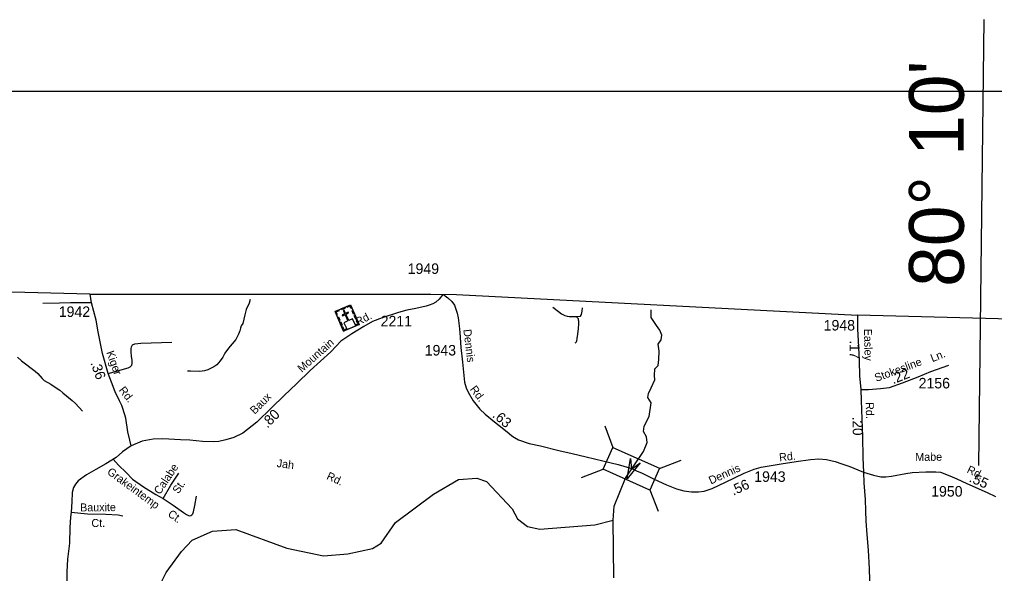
# Model space of a CAD drawing. Extents: x 1547597 to 1699558, y 810033 to 920809.
# Drawn here: x 1644617 to 1656188, y 912089 to 918671 of the extents above; entities that cross this region are included whole.
import ezdxf

# ---------------------------------------------------------------- set-up
doc = ezdxf.new("R2010")
doc.units = 0
for name, color, linetype in [('Exist Boundary Political CountyLine', 7, 'Continuous'), ('Exist Cultural Church with Cemetery CELL', 7, 'Continuous'), ('Exist Hydrographic Creek Single Shore', 7, 'Continuous'), ('Exist Hydrographic Misc Water Feature', 7, 'Continuous'), ('Exist Road Non-System Type 51', 7, 'Continuous'), ('Exist Road Non-System Type 51 Label', 7, 'Continuous'), ('Exist Road Secondary Mileage Hundredths English Label', 7, 'Continuous'), ('Exist Road Secondary Structure Standard Bridge Attributed CELL', 7, 'Continuous'), ('Exist Road Secondary Structure Standard Bridge CELL', 7, 'Continuous'), ('Exist Road Secondary Type 51 Attributed', 7, 'Continuous'), ('Exist Road Secondary Type 51 Label', 7, 'Continuous'), ('Exist Road Secondary Type 51 Number Label', 7, 'Continuous'), ('Map Preparation Inset Cut Line', 7, 'Continuous'), ('Map Preparation Longitude Latitude Label', 7, 'Continuous'), ('Map Preparation Longitude Latitude Lines', 7, 'Continuous')]:
    doc.layers.add(name, color=color, linetype=linetype)

msp = doc.modelspace()

# ---------------------------------------------------------------- linework, layer by layer
at = {"layer": 'Exist Boundary Political CountyLine'}
for points in [[(1645452, 915409), (1613629, 916224), (1612894, 916243), (1609408, 916317), (1604567, 916436), (1604121, 916447), (1597984, 916598), (1592972, 916723), (1585567, 916910), (1571996, 917227)], [(1645452, 915409), (1649499, 915408), (1649804, 915402), (1654562, 915160)], [(1694794, 914116), (1692562, 914176), (1691336, 914204), (1689843, 914246), (1688457, 914278), (1687259, 914310), (1685888, 914346), (1684226, 914390), (1683015, 914420), (1682025, 914444), (1680977, 914471), (1654562, 915160)]]:
    msp.add_lwpolyline(points, dxfattribs=at)
at = {"layer": 'Exist Cultural Church with Cemetery CELL'}
for points in [[(1648362, 915202), (1648544, 915282), (1648647, 915049), (1648464, 914969)], [(1648379, 915162), (1648390, 915167), (1648377, 915196), (1648414, 915213), (1648409, 915223), (1648362, 915202)], [(1648430, 915232), (1648477, 915253), (1648482, 915242), (1648434, 915221)], [(1648504, 914986), (1648607, 915032), (1648570, 915114), (1648524, 915094), (1648491, 915169), (1648521, 915182), (1648517, 915192), (1648486, 915179), (1648469, 915217), (1648459, 915213), (1648476, 915174), (1648445, 915161), (1648450, 915151), (1648480, 915164), (1648513, 915089), (1648467, 915069)], [(1648562, 915243), (1648551, 915238), (1648538, 915268), (1648501, 915251), (1648497, 915261), (1648544, 915282)], [(1648581, 915171), (1648563, 915211), (1648574, 915215), (1648591, 915176)], [(1648409, 915095), (1648392, 915134), (1648402, 915139), (1648420, 915099)], [(1648607, 915111), (1648590, 915150), (1648600, 915155), (1648618, 915115)], [(1648616, 915036), (1648612, 915046), (1648632, 915055), (1648616, 915092), (1648626, 915097), (1648647, 915049)], [(1648436, 915033), (1648419, 915073), (1648429, 915077), (1648447, 915038)], [(1648495, 914982), (1648490, 914993), (1648470, 914984), (1648454, 915021), (1648443, 915017), (1648464, 914969)]]:
    msp.add_lwpolyline(points, close=True, dxfattribs=at)
at = {"layer": 'Exist Hydrographic Creek Single Shore'}
msp.add_line((1651671, 912037), (1651662, 912724), dxfattribs=at)
for points in [[(1651662, 912724), (1651673, 912891), (1651810, 913223), (1652022, 913537), (1652065, 913645), (1652057, 913713), (1652023, 913776), (1652030, 913838), (1652091, 913953), (1652113, 914117), (1652075, 914180), (1652082, 914229), (1652113, 914293), (1652158, 914389), (1652152, 914442), (1652158, 914522), (1652195, 914561), (1652204, 914631), (1652210, 914729), (1652195, 914814), (1652233, 914865), (1652241, 914920), (1652218, 914979), (1652175, 915035), (1652113, 915132), (1652113, 915222)], [(1646356, 912100), (1646539, 912352), (1646666, 912484), (1646909, 912591), (1647184, 912611), (1647790, 912389), (1648223, 912298), (1648515, 912322), (1648807, 912385), (1648908, 912448), (1649078, 912697), (1649532, 913033), (1649826, 913204), (1650043, 913220), (1650159, 913184), (1650463, 912856), (1650529, 912737), (1650644, 912646), (1650794, 912617), (1651445, 912669), (1651662, 912724)], [(1646611, 909984), (1646508, 910435), (1646280, 910857), (1646272, 910916), (1646223, 910967), (1646175, 911174), (1646198, 911650), (1646302, 911989), (1646356, 912100)]]:
    msp.add_lwpolyline(points, dxfattribs=at)
at = {"layer": 'Exist Hydrographic Misc Water Feature'}
for points in [[(1647353, 915346), (1647342, 915302), (1647307, 915225), (1647292, 915163), (1647267, 915059), (1647249, 915033), (1647238, 915004), (1647230, 914972), (1647214, 914932), (1647185, 914868), (1647096, 914765), (1647055, 914706), (1647031, 914659), (1646998, 914615), (1646957, 914567), (1646925, 914543), (1646853, 914508), (1646813, 914497), (1646756, 914490), (1646645, 914491), (1646609, 914493)], [(1644591, 914661), (1644639, 914617), (1644801, 914493), (1644833, 914464), (1644884, 914404), (1644910, 914381), (1644989, 914338), (1645040, 914302), (1645094, 914267), (1645132, 914236), (1645241, 914143), (1645281, 914110), (1645363, 914017)]]:
    msp.add_lwpolyline(points, dxfattribs=at)
at = {"layer": 'Exist Road Non-System Type 51'}
msp.add_line((1651225, 915142), (1651274, 915145), dxfattribs=at)
for points in [[(1645473, 915305), (1645221, 915303), (1645090, 915302), (1644892, 915297)], [(1650948, 915255), (1651014, 915201), (1651051, 915174), (1651087, 915156), (1651115, 915146), (1651141, 915141), (1651184, 915141), (1651225, 915142)], [(1651274, 915145), (1651286, 915166), (1651292, 915184), (1651296, 915205), (1651300, 915246)], [(1651225, 915142), (1651235, 915130), (1651246, 915117), (1651249, 915104), (1651250, 915089), (1651250, 915055), (1651246, 915001), (1651240, 914932), (1651233, 914880), (1651228, 914849), (1651225, 914838), (1651217, 914830), (1651208, 914825)], [(1645671, 914464), (1645906, 914531), (1645932, 914543), (1645948, 914563), (1645955, 914583), (1645952, 914619), (1645945, 914671), (1645942, 914719), (1645942, 914758), (1645945, 914783), (1645958, 914805), (1645987, 914818), (1646057, 914825), (1646423, 914837)], [(1645730, 913447), (1645791, 913375), (1645882, 913290), (1645957, 913211), (1646087, 913119), (1646236, 913026), (1646320, 912979)], [(1646320, 912979), (1646412, 913138), (1646508, 913281)], [(1646320, 912979), (1646439, 912902), (1646562, 912814), (1646600, 912790), (1646622, 912779), (1646638, 912775), (1646651, 912778), (1646662, 912785), (1646674, 912800), (1646682, 912821), (1646697, 912897), (1646718, 913009)], [(1645229, 912817), (1645425, 912799), (1645643, 912793), (1645786, 912786), (1645844, 912773)]]:
    msp.add_lwpolyline(points, dxfattribs=at)
at = {"layer": 'Exist Road Secondary Structure Standard Bridge Attributed CELL'}
msp.add_lwpolyline([(1651983, 913405), (1651829, 913215), (1651868, 913456), (1651879, 913327)], close=True, dxfattribs=at)
at = {"layer": 'Exist Road Secondary Structure Standard Bridge CELL'}
for p, q in [((1651562, 913843), (1651660, 913586)), ((1652211, 913337), (1652469, 913436)), ((1651287, 913230), (1651545, 913328)), ((1652099, 913085), (1652197, 912828))]:
    msp.add_line(p, q, dxfattribs=at)
msp.add_lwpolyline([(1651660, 913586), (1652212, 913339), (1652096, 913081), (1651545, 913328)], close=True, dxfattribs=at)
at = {"layer": 'Exist Road Secondary Type 51 Attributed'}
for points in [[(1645943, 913607), (1645925, 913674), (1645901, 913774), (1645877, 913936), (1645845, 914048), (1645832, 914085), (1645803, 914139), (1645753, 914248), (1645707, 914362), (1645671, 914464), (1645600, 914703), (1645551, 914959), (1645526, 915099), (1645473, 915305), (1645454, 915409)], [(1649641, 915405), (1649598, 915350), (1649559, 915312), (1649522, 915293), (1649477, 915278), (1649442, 915267), (1649319, 915238), (1649212, 915216), (1649116, 915191), (1648921, 915127), (1648808, 915081), (1648703, 915025), (1648559, 914936), (1648432, 914848), (1648311, 914721), (1648068, 914501), (1647910, 914348), (1647754, 914199), (1647613, 914060), (1647435, 913887), (1647266, 913756), (1647162, 913706), (1647066, 913677), (1646981, 913659), (1646920, 913654), (1646790, 913659), (1646637, 913672), (1646529, 913677), (1646318, 913691), (1646203, 913685), (1646074, 913660), (1645943, 913607)], [(1649641, 915405), (1649668, 915387), (1649702, 915365), (1649749, 915319), (1649778, 915278), (1649797, 915228), (1649812, 915180), (1649823, 915125), (1649834, 915031), (1649843, 914951), (1649856, 914774), (1649874, 914601), (1649897, 914361), (1649917, 914294), (1649940, 914244), (1650002, 914139), (1650082, 914040), (1650143, 913984), (1650255, 913890), (1650364, 913802), (1650428, 913751), (1650458, 913726), (1650490, 913706), (1650539, 913679), (1650665, 913634), (1650800, 913606), (1651018, 913552), (1651177, 913513), (1651344, 913477), (1651540, 913427), (1651722, 913385), (1651857, 913345), (1651892, 913331)], [(1654562, 915160), (1654563, 914996), (1654575, 914777), (1654581, 914615), (1654587, 914439), (1654600, 914276)], [(1654600, 914276), (1654694, 914275), (1654837, 914287), (1654943, 914300), (1655096, 914355), (1655283, 914426), (1655432, 914490), (1655645, 914564)], [(1654600, 914276), (1654604, 914144), (1654614, 913924), (1654620, 913716), (1654627, 913462), (1654634, 913293)], [(1645943, 913607), (1645839, 913534), (1645764, 913468), (1645640, 913391), (1645521, 913324), (1645410, 913262), (1645312, 913189), (1645280, 913151), (1645256, 913110), (1645243, 913051), (1645238, 912941), (1645229, 912817), (1645222, 912757), (1645216, 912635), (1645210, 912449), (1645188, 912261), (1645179, 912109), (1645183, 911840)], [(1651892, 913331), (1651941, 913310), (1652006, 913282), (1652149, 913211), (1652296, 913141), (1652336, 913126), (1652414, 913096), (1652502, 913072), (1652594, 913060), (1652675, 913059), (1652744, 913069), (1652837, 913100), (1652995, 913173), (1653218, 913280), (1653335, 913327), (1653418, 913351), (1653656, 913393), (1653834, 913420), (1654004, 913444), (1654104, 913453), (1654196, 913445), (1654299, 913419), (1654375, 913391), (1654470, 913360), (1654566, 913319), (1654634, 913293)], [(1654634, 913293), (1654754, 913258), (1654840, 913238), (1654898, 913236), (1654966, 913244), (1655135, 913279), (1655213, 913289), (1655375, 913299), (1655494, 913298), (1655548, 913292), (1655658, 913251), (1655743, 913213), (1655861, 913159), (1656101, 913051), (1656201, 913006)], [(1654634, 913293), (1654638, 913166), (1654652, 912970), (1654656, 912834), (1654660, 912711), (1654675, 912553), (1654689, 912365), (1654700, 912145), (1654713, 911755)]]:
    msp.add_lwpolyline(points, dxfattribs=at)
at = {"layer": 'Map Preparation Inset Cut Line'}
msp.add_lwpolyline([(1633724, 874749), (1696240, 874749), (1696240, 917817), (1633724, 917817)], close=True, dxfattribs=at)
at = {"layer": 'Map Preparation Longitude Latitude Lines'}
msp.add_line((1656003, 913372), (1656065, 918671), dxfattribs=at)

# ---------------------------------------------------------------- texts
at = {"layer": 'Exist Road Non-System Type 51 Label'}
for s, rotation, p in [('Calabe', 56.0536, (1646283, 913020)), ('Jah', 352.5999, (1647666, 913355)), ('Grakeintemp', 323.7753, (1645648, 913279)), ('Rd.', 335.1335, (1648253, 913214)), ('St.', 56.0536, (1646503, 913029)), ('Bauxite', 0.7007, (1645337, 912826)), ('Ct.', 324.6376, (1646369, 912777)), ('Ct.', 0.7007, (1645471, 912641))]:
    msp.add_text(s, height=95, rotation=rotation, dxfattribs=at).set_placement(p)
at = {"layer": 'Exist Road Secondary Mileage Hundredths English Label'}
for s, rotation, p in [('.17', 270.1138, (1654469, 914859)), ('.36', 289.7996, (1645457, 914591)), ('.22', 21.8282, (1654986, 914337)), ('.80', 45.1041, (1647559, 913810)), ('.63', 319.1697, (1650222, 913956)), ('.63', 319.1697, (1650222, 913956)), ('.20', 271.5324, (1654502, 913950)), ('.55', 336.4854, (1655878, 913184)), ('.56', 24.7798, (1653089, 913013))]:
    msp.add_text(s, height=120, rotation=rotation, dxfattribs=at).set_placement(p)
at = {"layer": 'Exist Road Secondary Type 51 Label'}
for s, rotation, p in [('Rd.', 28.173, (1648635, 915029)), ('Dennis', 276.8423, (1649884, 914986)), ('Easley', 271.2819, (1654639, 914996)), ('Mountain', 41.6293, (1647967, 914473)), ('Kiger', 289.7996, (1645645, 914716)), ('Stokesline', 20.2567, (1654785, 914365)), ('Ln.', 21.6609, (1655451, 914599)), ('Rd.', 307.9956, (1645790, 914266)), ('Rd.', 306.9455, (1649958, 914277)), ('Baux', 45.1041, (1647409, 913974)), ('Rd.', 270.9631, (1654660, 914124)), ('Rd.', 5.7715, (1653637, 913422)), ('Mabe', 0.5503, (1655249, 913426)), ('Dennis', 24.6342, (1652823, 913146)), ('Rd.', 334.5655, (1655852, 913291))]:
    msp.add_text(s, height=95, rotation=rotation, dxfattribs=at).set_placement(p)
at = {"layer": 'Exist Road Secondary Type 51 Number Label'}
for s, p in [('1949', (1649224, 915648)), ('1942', (1645083, 915137)), ('2211', (1648903, 915025)), ('1948', (1654161, 914976)), ('1943', (1649426, 914679)), ('2156', (1655288, 914288)), ('1943', (1653337, 913178)), ('1950', (1655437, 913003))]:
    msp.add_text(s, height=125, dxfattribs=at).set_placement(p)
at = {"layer": 'Map Preparation Longitude Latitude Label'}
msp.add_text("80° 10'", height=650, rotation=90, dxfattribs=at).set_placement((1655824, 915494))

doc.saveas('drawing.dxf')
